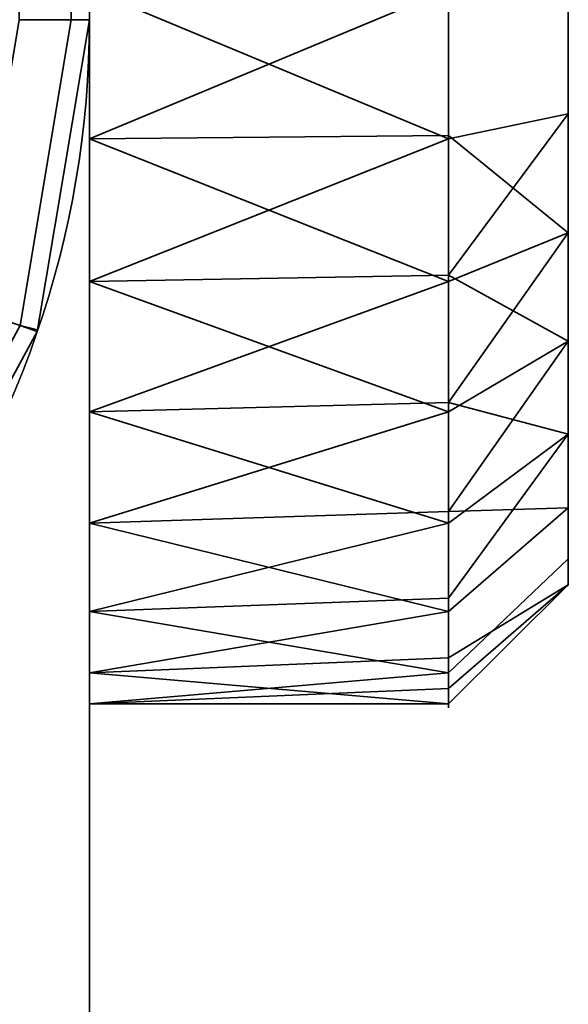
# Model space of a CAD drawing. Header units: millimetres. Extents: x -603 to 3703, y -115 to 249.
# Tile 617 of 656: x 1999.21 to 2001.5, y -24.04 to -19.93. Entities that reach past the tile are written whole.
import ezdxf

# ---------------------------------------------------------------- set-up
doc = ezdxf.new("R2010")
doc.units = ezdxf.units.MM
doc.layers.add('152', color=7, linetype='Continuous', true_color=0xffffff)

# ---------------------------------------------------------------- blocks, each defined once
blk = doc.blocks.new('UG_SURFACE_148')
at = {"layer": '152', "color": 252, "linetype": 'Continuous', "lineweight": 35}
for points in [[(1997.4999, -26.3, 1516.25), (1999.5, -26.3, 1516.25), (1999.5, -13.3, 1516.25), (1997.4999, -13.3, 1516.25)], [(1997.4999, -13.3, 1507.25), (1999.5, -13.3, 1507.25), (1999.5, -26.3, 1507.25), (1997.4999, -26.3, 1507.25)], [(1999.5, -13.3, 1516.25), (1999.5, -26.3, 1516.25), (1999.5, -20.4237, 1514.6844), (1999.5, -19.1763, 1514.6844)], [(1999.5, -26.3, 1507.25), (1999.5, -13.3, 1507.25), (1999.5, -19.8, 1508.75), (1999.5, -21.0202, 1509.0094)], [(2001.4999, -18.7832, 1514.0339), (2001.4999, -19.8, 1514.25), (2001.4999, -20.8168, 1514.0339), (2001.4999, -19.8, 1511.75)], [(1999.5, -19.1763, 1514.6844), (1999.5, -20.4237, 1514.6844), (2000.9999, -19.8, 1514.75)], [(2001.4999, -20.3198, 1509.3046), (2001.4999, -19.8, 1509.25), (2001.4999, -19.2802, 1509.3046), (2001.4999, -19.8, 1511.75)], [(1999.2071, -19.673, 1524.4571), (1999.2071, -19.927, 1524.4571), (1999.4239, -19.927, 1524.1327), (1999.4239, -19.673, 1524.1327)], [(1999.2071, -19.927, 1521.0429), (1999.2071, -19.673, 1521.0429), (1999.4239, -19.673, 1521.3673), (1999.4239, -19.927, 1521.3673)], [(1999.2071, -19.673, 1502.4571), (1999.2071, -19.927, 1502.4571), (1999.4239, -19.927, 1502.1327), (1999.4239, -19.673, 1502.1327)], [(1999.2071, -19.927, 1499.0429), (1999.2071, -19.673, 1499.0429), (1999.4239, -19.673, 1499.3674), (1999.4239, -19.927, 1499.3674)], [(1999.4239, -19.673, 1524.1327), (1999.4239, -19.927, 1524.1327), (1999.5, -19.927, 1523.7499), (1999.5, -19.673, 1523.7499)], [(1999.4239, -19.927, 1521.3673), (1999.4239, -19.673, 1521.3673), (1999.5, -19.673, 1521.75), (1999.5, -19.927, 1521.75)], [(1999.4239, -19.673, 1502.1327), (1999.4239, -19.927, 1502.1327), (1999.5, -19.927, 1501.75), (1999.5, -19.673, 1501.75)], [(1999.4239, -19.927, 1499.3674), (1999.4239, -19.673, 1499.3674), (1999.5, -19.673, 1499.75), (1999.5, -19.927, 1499.75)], [(1999.5, -19.673, 1523.7499), (1999.5, -19.927, 1523.7499), (1999.5, -19.927, 1521.75), (1999.5, -19.673, 1521.75)], [(1999.5, -19.673, 1501.75), (1999.5, -19.927, 1501.75), (1999.5, -19.927, 1499.75), (1999.5, -19.673, 1499.75)], [(1999.5, -20.4237, 1514.6844), (2000.9999, -20.4101, 1514.6203), (2000.9999, -19.8, 1514.75)], [(1999.5, -19.8, 1508.75), (2000.9999, -19.8, 1508.75), (2000.9999, -20.4237, 1508.8155)], [(2000.9999, -20.4237, 1508.8155), (1999.5, -21.0202, 1509.0094), (1999.5, -19.8, 1508.75)], [(2001.4999, -20.8168, 1514.0339), (2001.4999, -19.8, 1514.25), (2000.9999, -19.8, 1514.75), (2000.9999, -20.4101, 1514.6203)], [(2001.4999, -19.8, 1509.25), (2001.4999, -20.3198, 1509.3046), (2000.9999, -20.4237, 1508.8155), (2000.9999, -19.8, 1508.75)], [(2001.4999, -20.8168, 1514.0339), (2001.4999, -21.6579, 1513.4228), (2001.4999, -22.1776, 1512.5226), (2001.4999, -19.8, 1511.75)], [(2001.4999, -22.1776, 1512.5226), (2001.4999, -22.2863, 1511.4887), (2001.4999, -21.9651, 1510.5), (2001.4999, -19.8, 1511.75)], [(2001.4999, -21.9651, 1510.5), (2001.4999, -21.2695, 1509.7275), (2001.4999, -20.3198, 1509.3046), (2001.4999, -19.8, 1511.75)], [(1999.2102, -21.2041, 1502.1327), (1999.4239, -19.927, 1502.1327), (1999.2071, -19.927, 1502.4571), (1999.0053, -21.1336, 1502.4571)], [(1999.4239, -19.927, 1499.3674), (1999.2102, -21.2041, 1499.3674), (1999.0053, -21.1336, 1499.0429), (1999.2071, -19.927, 1499.0429)], [(1999.4239, -19.927, 1521.3673), (1999.2102, -21.2041, 1521.3673), (1999.0053, -21.1336, 1521.0429), (1999.2071, -19.927, 1521.0429)], [(1999.2102, -21.2041, 1524.1327), (1999.4239, -19.927, 1524.1327), (1999.2071, -19.927, 1524.4571), (1999.0053, -21.1336, 1524.4571)], [(1999.2836, -21.2212, 1501.75), (1999.5, -19.927, 1501.75), (1999.4239, -19.927, 1502.1327), (1999.2102, -21.2041, 1502.1327)], [(1999.2102, -21.2041, 1499.3674), (1999.4239, -19.927, 1499.3674), (1999.5, -19.927, 1499.75), (1999.2836, -21.2212, 1499.75)], [(1999.2102, -21.2041, 1521.3673), (1999.4239, -19.927, 1521.3673), (1999.5, -19.927, 1521.75), (1999.2836, -21.2212, 1521.75)], [(1999.2836, -21.2212, 1523.7499), (1999.5, -19.927, 1523.7499), (1999.4239, -19.927, 1524.1327), (1999.2102, -21.2041, 1524.1327)], [(1999.5, -19.927, 1521.75), (1999.5, -19.927, 1523.7499), (1999.2836, -21.2212, 1523.7499), (1999.2836, -21.2212, 1521.75)], [(1999.5, -19.927, 1499.75), (1999.5, -19.927, 1501.75), (1999.2836, -21.2212, 1501.75), (1999.2836, -21.2212, 1499.75)], [(2001.4999, -20.3198, 1509.3046), (2001.4999, -21.2695, 1509.7275), (2000.9999, -21.5634, 1509.323), (2000.9999, -20.9935, 1509.0692)], [(2000.9999, -20.9935, 1509.0692), (2000.9999, -20.4237, 1508.8155), (2001.4999, -20.3198, 1509.3046)], [(2000.9999, -21.0202, 1514.4906), (2000.9999, -20.4101, 1514.6203), (1999.5, -20.4237, 1514.6844)], [(1999.5, -26.3, 1516.25), (1999.5, -21.5634, 1514.1771), (1999.5, -20.4237, 1514.6844)], [(1999.5, -20.4237, 1514.6844), (1999.5, -21.5634, 1514.1771), (2000.9999, -21.0202, 1514.4906)], [(2000.9999, -20.4237, 1508.8155), (2000.9999, -20.9935, 1509.0692), (1999.5, -21.0202, 1509.0094)], [(2000.9999, -20.4101, 1514.6203), (2000.9999, -21.0202, 1514.4906), (2001.4999, -20.8168, 1514.0339)], [(2001.4999, -21.6579, 1513.4228), (2001.4999, -20.8168, 1514.0339), (2000.9999, -21.0202, 1514.4906), (2000.9999, -21.5248, 1514.124)], [(1999.5, -21.0202, 1509.0094), (2000.9999, -20.9935, 1509.0692), (2000.9999, -21.5634, 1509.323)], [(1999.5, -26.3, 1507.25), (1999.5, -21.0202, 1509.0094), (1999.5, -22.0294, 1509.7426)], [(1999.5, -21.5634, 1514.1771), (2000.9999, -21.5248, 1514.124), (2000.9999, -21.0202, 1514.4906)], [(1999.5, -22.0294, 1509.7426), (1999.5, -21.0202, 1509.0094), (2000.9999, -21.5634, 1509.323)], [(1998.5926, -22.3421, 1502.1327), (1999.2102, -21.2041, 1502.1327), (1999.0053, -21.1336, 1502.4571), (1998.4217, -22.2087, 1502.4571)], [(1999.2102, -21.2041, 1499.3674), (1998.5926, -22.3421, 1499.3674), (1998.4217, -22.2087, 1499.0429), (1999.0053, -21.1336, 1499.0429)], [(1999.2102, -21.2041, 1521.3673), (1998.5926, -22.3421, 1521.3673), (1998.4217, -22.2087, 1521.0429), (1999.0053, -21.1336, 1521.0429)], [(1998.5926, -22.3421, 1524.1327), (1999.2102, -21.2041, 1524.1327), (1999.0053, -21.1336, 1524.4571), (1998.4217, -22.2087, 1524.4571)], [(1998.66, -22.3753, 1501.75), (1999.2822, -21.2289, 1501.75), (1999.2102, -21.2041, 1502.1327), (1998.5926, -22.3421, 1502.1327)], [(1998.5926, -22.3421, 1499.3674), (1999.2102, -21.2041, 1499.3674), (1999.2822, -21.2289, 1499.75), (1998.66, -22.3753, 1499.75)], [(1998.5926, -22.3421, 1521.3673), (1999.2102, -21.2041, 1521.3673), (1999.2822, -21.2289, 1521.75), (1998.66, -22.3753, 1521.75)], [(1998.66, -22.3753, 1523.7499), (1999.2822, -21.2289, 1523.7499), (1999.2102, -21.2041, 1524.1327), (1998.5926, -22.3421, 1524.1327)], [(1999.2102, -21.2041, 1502.1327), (1999.2822, -21.2289, 1501.75), (1999.2836, -21.2212, 1501.75)], [(1999.2836, -21.2212, 1499.75), (1999.2822, -21.2289, 1499.75), (1999.2102, -21.2041, 1499.3674)], [(1999.2836, -21.2212, 1521.75), (1999.2822, -21.2289, 1521.75), (1999.2102, -21.2041, 1521.3673)], [(1999.2102, -21.2041, 1524.1327), (1999.2822, -21.2289, 1523.7499), (1999.2836, -21.2212, 1523.7499)], [(1999.2822, -21.2289, 1523.7499), (1998.66, -22.3753, 1523.7499), (1998.66, -22.3753, 1521.75), (1999.2822, -21.2289, 1521.75)], [(1999.2822, -21.2289, 1501.75), (1998.66, -22.3753, 1501.75), (1998.66, -22.3753, 1499.75), (1999.2822, -21.2289, 1499.75)], [(1999.2822, -21.2289, 1521.75), (1999.2836, -21.2212, 1521.75), (1999.2836, -21.2212, 1523.7499), (1999.2822, -21.2289, 1523.7499)], [(1999.2822, -21.2289, 1499.75), (1999.2836, -21.2212, 1499.75), (1999.2836, -21.2212, 1501.75), (1999.2822, -21.2289, 1501.75)], [(2001.4999, -21.2695, 1509.7275), (2001.4999, -21.9651, 1510.5), (2000.9999, -22.3981, 1510.25), (2000.9999, -21.9807, 1509.7865)], [(2000.9999, -21.9807, 1509.7865), (2000.9999, -21.5634, 1509.323), (2001.4999, -21.2695, 1509.7275)], [(2000.9999, -22.0294, 1513.7573), (2000.9999, -21.5248, 1514.124), (1999.5, -21.5634, 1514.1771)], [(2000.9999, -21.5248, 1514.124), (2000.9999, -22.0294, 1513.7573), (2001.4999, -21.6579, 1513.4228)], [(1999.5, -26.3, 1516.25), (1999.5, -22.3981, 1513.25), (1999.5, -21.5634, 1514.1771)], [(2000.9999, -22.0294, 1513.7573), (1999.5, -21.5634, 1514.1771), (1999.5, -22.3981, 1513.25)], [(2000.9999, -21.5634, 1509.323), (2000.9999, -21.9807, 1509.7865), (1999.5, -22.0294, 1509.7426)], [(2001.4999, -21.6579, 1513.4228), (2000.9999, -22.0294, 1513.7573), (2000.9999, -22.3413, 1513.2172)], [(2000.9999, -22.3413, 1513.2172), (2000.9999, -22.6532, 1512.6771), (2001.4999, -22.1776, 1512.5226), (2001.4999, -21.6579, 1513.4228)], [(1999.5, -22.0294, 1509.7426), (2000.9999, -21.9807, 1509.7865), (2000.9999, -22.3981, 1510.25)], [(2000.9999, -22.5908, 1510.8432), (2000.9999, -22.3981, 1510.25), (2001.4999, -21.9651, 1510.5), (2001.4999, -22.2863, 1511.4887)], [(1999.5, -26.3, 1507.25), (1999.5, -22.0294, 1509.7426), (1999.5, -22.6532, 1510.8229)], [(1999.5, -22.3981, 1513.25), (2000.9999, -22.3413, 1513.2172), (2000.9999, -22.0294, 1513.7573)], [(2000.9999, -22.3981, 1510.25), (1999.5, -22.6532, 1510.8229), (1999.5, -22.0294, 1509.7426)], [(2001.4999, -22.2863, 1511.4887), (2001.4999, -22.1776, 1512.5226), (2000.9999, -22.6532, 1512.6771), (2000.9999, -22.7184, 1512.0567)], [(2001.4999, -22.2863, 1511.4887), (2000.9999, -22.7836, 1511.4365), (2000.9999, -22.5908, 1510.8432)], [(2000.9999, -22.7184, 1512.0567), (2000.9999, -22.7836, 1511.4365), (2001.4999, -22.2863, 1511.4887)], [(2000.9999, -22.6532, 1512.6771), (2000.9999, -22.3413, 1513.2172), (1999.5, -22.3981, 1513.25)], [(1999.5, -22.7836, 1512.0636), (1999.5, -22.3981, 1513.25), (1999.5, -26.3, 1516.25)], [(1999.5, -22.3981, 1513.25), (1999.5, -22.7836, 1512.0636), (2000.9999, -22.6532, 1512.6771)], [(2000.9999, -22.3981, 1510.25), (2000.9999, -22.5908, 1510.8432), (1999.5, -22.6532, 1510.8229)], [(1999.5, -22.6532, 1510.8229), (2000.9999, -22.5908, 1510.8432), (2000.9999, -22.7836, 1511.4365)], [(1999.5, -22.6532, 1510.8229), (1999.5, -22.7836, 1512.0636), (1999.5, -26.3, 1516.25), (1999.5, -26.3, 1507.25)], [(1999.5, -22.7836, 1512.0636), (2000.9999, -22.7184, 1512.0567), (2000.9999, -22.6532, 1512.6771)], [(2000.9999, -22.7836, 1511.4365), (1999.5, -22.7836, 1512.0636), (1999.5, -22.6532, 1510.8229)], [(2000.9999, -22.7836, 1511.4365), (2000.9999, -22.7184, 1512.0567), (1999.5, -22.7836, 1512.0636)]]:
    blk.add_3dface(points, dxfattribs=at)
blk = doc.blocks.new('UG_SURFACE_152')
at = {"layer": '152', "color": 252, "linetype": 'Continuous', "lineweight": 35}
for points in [[(970, -13.3, 2075.2499), (970, -30.22, 2075.2499), (2030, -30.22, 2075.2499), (2030, -13.3, 2075.2499)], [(971.5, -13.3, 2073.75), (2028.5001, -13.3, 2073.75), (2028.5001, -30.22, 2073.75), (971.5, -30.22, 2073.75)]]:
    blk.add_3dface(points, dxfattribs=at)
blk = doc.blocks.new('UG_SURFACE_155')
at = {"layer": '152', "color": 252, "linetype": 'Continuous', "lineweight": 35}
for points in [[(1997.4999, -26.3, 331.25), (1999.5, -26.3, 331.25), (1999.5, -13.3, 331.25), (1997.4999, -13.3, 331.25)], [(1997.4999, -13.3, 322.25), (1999.5, -13.3, 322.25), (1999.5, -26.3, 322.25), (1997.4999, -26.3, 322.25)], [(1999.5, -20.4237, 329.6844), (1999.5, -19.1763, 329.6844), (1999.5, -13.3, 331.25), (1999.5, -26.3, 331.25)], [(1999.5, -26.3, 322.25), (1999.5, -13.3, 322.25), (1999.5, -19.8, 323.75), (1999.5, -21.0202, 324.0094)], [(2001.4999, -18.7832, 329.0339), (2001.4999, -19.8, 329.25), (2001.4999, -20.8168, 329.0339), (2001.4999, -19.8, 326.75)], [(1999.5, -19.1763, 329.6844), (1999.5, -20.4237, 329.6844), (2000.9999, -19.8, 329.75)], [(2001.4999, -20.3198, 324.3046), (2001.4999, -19.8, 324.25), (2001.4999, -19.2802, 324.3046), (2001.4999, -19.8, 326.75)], [(1999.2071, -19.673, 339.4571), (1999.2071, -19.927, 339.4571), (1999.4239, -19.927, 339.1327), (1999.4239, -19.673, 339.1327)], [(1999.2071, -19.927, 336.0429), (1999.2071, -19.673, 336.0429), (1999.4239, -19.673, 336.3673), (1999.4239, -19.927, 336.3673)], [(1999.2071, -19.673, 317.4571), (1999.2071, -19.927, 317.4571), (1999.4239, -19.927, 317.1327), (1999.4239, -19.673, 317.1327)], [(1999.2071, -19.927, 314.0429), (1999.2071, -19.673, 314.0429), (1999.4239, -19.673, 314.3673), (1999.4239, -19.927, 314.3673)], [(1999.4239, -19.673, 339.1327), (1999.4239, -19.927, 339.1327), (1999.5, -19.927, 338.75), (1999.5, -19.673, 338.75)], [(1999.4239, -19.927, 336.3673), (1999.4239, -19.673, 336.3673), (1999.5, -19.673, 336.75), (1999.5, -19.927, 336.75)], [(1999.4239, -19.673, 317.1327), (1999.4239, -19.927, 317.1327), (1999.5, -19.927, 316.75), (1999.5, -19.673, 316.75)], [(1999.4239, -19.927, 314.3673), (1999.4239, -19.673, 314.3673), (1999.5, -19.673, 314.75), (1999.5, -19.927, 314.75)], [(1999.5, -19.673, 338.75), (1999.5, -19.927, 338.75), (1999.5, -19.927, 336.75), (1999.5, -19.673, 336.75)], [(1999.5, -19.673, 316.75), (1999.5, -19.927, 316.75), (1999.5, -19.927, 314.75), (1999.5, -19.673, 314.75)], [(1999.5, -20.4237, 329.6844), (2000.9999, -20.4101, 329.6203), (2000.9999, -19.8, 329.75)], [(1999.5, -21.0202, 324.0094), (1999.5, -19.8, 323.75), (2000.9999, -20.4237, 323.8156)], [(1999.5, -19.8, 323.75), (2000.9999, -19.8, 323.75), (2000.9999, -20.4237, 323.8156)], [(2001.4999, -20.8168, 329.0339), (2001.4999, -19.8, 329.25), (2000.9999, -19.8, 329.75), (2000.9999, -20.4101, 329.6203)], [(2001.4999, -19.8, 324.25), (2001.4999, -20.3198, 324.3046), (2000.9999, -20.4237, 323.8156), (2000.9999, -19.8, 323.75)], [(2001.4999, -20.8168, 329.0339), (2001.4999, -21.6579, 328.4228), (2001.4999, -22.1776, 327.5225), (2001.4999, -19.8, 326.75)], [(2001.4999, -22.1776, 327.5225), (2001.4999, -22.2863, 326.4887), (2001.4999, -21.9651, 325.5), (2001.4999, -19.8, 326.75)], [(2001.4999, -21.9651, 325.5), (2001.4999, -21.2695, 324.7274), (2001.4999, -20.3198, 324.3046), (2001.4999, -19.8, 326.75)], [(1999.2102, -21.2041, 317.1327), (1999.4239, -19.927, 317.1327), (1999.2071, -19.927, 317.4571), (1999.0053, -21.1336, 317.4571)], [(1999.4239, -19.927, 314.3673), (1999.2102, -21.2041, 314.3673), (1999.0053, -21.1336, 314.0429), (1999.2071, -19.927, 314.0429)], [(1999.4239, -19.927, 336.3673), (1999.2102, -21.2041, 336.3673), (1999.0053, -21.1336, 336.0429), (1999.2071, -19.927, 336.0429)], [(1999.2102, -21.2041, 339.1327), (1999.4239, -19.927, 339.1327), (1999.2071, -19.927, 339.4571), (1999.0053, -21.1336, 339.4571)], [(1999.2836, -21.2212, 316.75), (1999.5, -19.927, 316.75), (1999.4239, -19.927, 317.1327), (1999.2102, -21.2041, 317.1327)], [(1999.2102, -21.2041, 314.3673), (1999.4239, -19.927, 314.3673), (1999.5, -19.927, 314.75), (1999.2836, -21.2212, 314.75)], [(1999.2102, -21.2041, 336.3673), (1999.4239, -19.927, 336.3673), (1999.5, -19.927, 336.75), (1999.2836, -21.2212, 336.75)], [(1999.2836, -21.2212, 338.75), (1999.5, -19.927, 338.75), (1999.4239, -19.927, 339.1327), (1999.2102, -21.2041, 339.1327)], [(1999.5, -19.927, 336.75), (1999.5, -19.927, 338.75), (1999.2836, -21.2212, 338.75), (1999.2836, -21.2212, 336.75)], [(1999.5, -19.927, 314.75), (1999.5, -19.927, 316.75), (1999.2836, -21.2212, 316.75), (1999.2836, -21.2212, 314.75)], [(2000.9999, -20.9935, 324.0693), (2000.9999, -20.4237, 323.8156), (2001.4999, -20.3198, 324.3046), (2001.4999, -21.2695, 324.7274)], [(2000.9999, -21.0202, 329.4906), (2000.9999, -20.4101, 329.6203), (1999.5, -20.4237, 329.6844)], [(1999.5, -26.3, 331.25), (1999.5, -21.5634, 329.1771), (1999.5, -20.4237, 329.6844)], [(1999.5, -20.4237, 329.6844), (1999.5, -21.5634, 329.1771), (2000.9999, -21.0202, 329.4906)], [(2000.9999, -20.4237, 323.8156), (2000.9999, -20.9935, 324.0693), (1999.5, -21.0202, 324.0094)], [(2000.9999, -20.4101, 329.6203), (2000.9999, -21.0202, 329.4906), (2001.4999, -20.8168, 329.0339)], [(2001.4999, -20.8168, 329.0339), (2000.9999, -21.0202, 329.4906), (2000.9999, -21.5248, 329.124)], [(2000.9999, -21.5248, 329.124), (2000.9999, -22.0294, 328.7574), (2001.4999, -21.6579, 328.4228), (2001.4999, -20.8168, 329.0339)], [(1999.5, -21.0202, 324.0094), (2000.9999, -20.9935, 324.0693), (2000.9999, -21.5634, 324.3229)], [(2001.4999, -21.2695, 324.7274), (2000.9999, -21.5634, 324.3229), (2000.9999, -20.9935, 324.0693)], [(1999.5, -26.3, 322.25), (1999.5, -21.0202, 324.0094), (1999.5, -22.0294, 324.7426)], [(1999.5, -21.5634, 329.1771), (2000.9999, -21.5248, 329.124), (2000.9999, -21.0202, 329.4906)], [(1999.5, -22.0294, 324.7426), (1999.5, -21.0202, 324.0094), (2000.9999, -21.5634, 324.3229)], [(1998.5926, -22.3421, 317.1327), (1999.2102, -21.2041, 317.1327), (1999.0053, -21.1336, 317.4571), (1998.4217, -22.2087, 317.4571)], [(1999.2102, -21.2041, 314.3673), (1998.5926, -22.3421, 314.3673), (1998.4217, -22.2087, 314.0429), (1999.0053, -21.1336, 314.0429)], [(1999.2102, -21.2041, 336.3673), (1998.5926, -22.3421, 336.3673), (1998.4217, -22.2087, 336.0429), (1999.0053, -21.1336, 336.0429)], [(1998.5926, -22.3421, 339.1327), (1999.2102, -21.2041, 339.1327), (1999.0053, -21.1336, 339.4571), (1998.4217, -22.2087, 339.4571)], [(1998.66, -22.3753, 316.75), (1999.2822, -21.2289, 316.75), (1999.2102, -21.2041, 317.1327), (1998.5926, -22.3421, 317.1327)], [(1998.5926, -22.3421, 314.3673), (1999.2102, -21.2041, 314.3673), (1999.2822, -21.2289, 314.75), (1998.66, -22.3753, 314.75)], [(1998.5926, -22.3421, 336.3673), (1999.2102, -21.2041, 336.3673), (1999.2822, -21.2289, 336.75), (1998.66, -22.3753, 336.75)], [(1998.66, -22.3753, 338.75), (1999.2822, -21.2289, 338.75), (1999.2102, -21.2041, 339.1327), (1998.5926, -22.3421, 339.1327)], [(1999.2102, -21.2041, 317.1327), (1999.2822, -21.2289, 316.75), (1999.2836, -21.2212, 316.75)], [(1999.2836, -21.2212, 314.75), (1999.2822, -21.2289, 314.75), (1999.2102, -21.2041, 314.3673)], [(1999.2836, -21.2212, 336.75), (1999.2822, -21.2289, 336.75), (1999.2102, -21.2041, 336.3673)], [(1999.2102, -21.2041, 339.1327), (1999.2822, -21.2289, 338.75), (1999.2836, -21.2212, 338.75)], [(1999.2822, -21.2289, 338.75), (1998.66, -22.3753, 338.75), (1998.66, -22.3753, 336.75), (1999.2822, -21.2289, 336.75)], [(1999.2822, -21.2289, 316.75), (1998.66, -22.3753, 316.75), (1998.66, -22.3753, 314.75), (1999.2822, -21.2289, 314.75)], [(1999.2822, -21.2289, 336.75), (1999.2836, -21.2212, 336.75), (1999.2836, -21.2212, 338.75), (1999.2822, -21.2289, 338.75)], [(1999.2822, -21.2289, 314.75), (1999.2836, -21.2212, 314.75), (1999.2836, -21.2212, 316.75), (1999.2822, -21.2289, 316.75)], [(2000.9999, -21.9807, 324.7865), (2000.9999, -21.5634, 324.3229), (2001.4999, -21.2695, 324.7274), (2001.4999, -21.9651, 325.5)], [(2000.9999, -22.0294, 328.7574), (2000.9999, -21.5248, 329.124), (1999.5, -21.5634, 329.1771)], [(1999.5, -22.3981, 328.25), (1999.5, -21.5634, 329.1771), (1999.5, -26.3, 331.25)], [(2000.9999, -22.0294, 328.7574), (1999.5, -21.5634, 329.1771), (1999.5, -22.3981, 328.25)], [(2000.9999, -21.5634, 324.3229), (2000.9999, -21.9807, 324.7865), (1999.5, -22.0294, 324.7426)], [(2001.4999, -21.6579, 328.4228), (2000.9999, -22.0294, 328.7574), (2000.9999, -22.3413, 328.2172)], [(2000.9999, -22.3413, 328.2172), (2000.9999, -22.6532, 327.677), (2001.4999, -22.1776, 327.5225), (2001.4999, -21.6579, 328.4228)], [(1999.5, -22.0294, 324.7426), (2000.9999, -21.9807, 324.7865), (2000.9999, -22.3981, 325.25)], [(2001.4999, -21.9651, 325.5), (2000.9999, -22.3981, 325.25), (2000.9999, -21.9807, 324.7865)], [(2000.9999, -22.5908, 325.8432), (2000.9999, -22.3981, 325.25), (2001.4999, -21.9651, 325.5), (2001.4999, -22.2863, 326.4887)], [(1999.5, -22.0294, 324.7426), (1999.5, -22.6532, 325.8229), (1999.5, -26.3, 322.25)], [(1999.5, -22.3981, 328.25), (2000.9999, -22.3413, 328.2172), (2000.9999, -22.0294, 328.7574)], [(2000.9999, -22.3981, 325.25), (1999.5, -22.6532, 325.8229), (1999.5, -22.0294, 324.7426)], [(2001.4999, -22.2863, 326.4887), (2001.4999, -22.1776, 327.5225), (2000.9999, -22.6532, 327.677), (2000.9999, -22.7184, 327.0567)], [(2001.4999, -22.2863, 326.4887), (2000.9999, -22.7836, 326.4364), (2000.9999, -22.5908, 325.8432)], [(2000.9999, -22.7184, 327.0567), (2000.9999, -22.7836, 326.4364), (2001.4999, -22.2863, 326.4887)], [(2000.9999, -22.6532, 327.677), (2000.9999, -22.3413, 328.2172), (1999.5, -22.3981, 328.25)], [(1999.5, -26.3, 331.25), (1999.5, -22.7836, 327.0636), (1999.5, -22.3981, 328.25)], [(1999.5, -22.3981, 328.25), (1999.5, -22.7836, 327.0636), (2000.9999, -22.6532, 327.677)], [(2000.9999, -22.3981, 325.25), (2000.9999, -22.5908, 325.8432), (1999.5, -22.6532, 325.8229)], [(1999.5, -22.6532, 325.8229), (2000.9999, -22.5908, 325.8432), (2000.9999, -22.7836, 326.4364)], [(1999.5, -26.3, 331.25), (1999.5, -26.3, 322.25), (1999.5, -22.6532, 325.8229), (1999.5, -22.7836, 327.0636)], [(1999.5, -22.7836, 327.0636), (2000.9999, -22.7184, 327.0567), (2000.9999, -22.6532, 327.677)], [(1999.5, -22.7836, 327.0636), (1999.5, -22.6532, 325.8229), (2000.9999, -22.7836, 326.4364)], [(2000.9999, -22.7836, 326.4364), (2000.9999, -22.7184, 327.0567), (1999.5, -22.7836, 327.0636)]]:
    blk.add_3dface(points, dxfattribs=at)
blk = doc.blocks.new('UG_SURFACE_158')
at = {"layer": '152', "color": 252, "linetype": 'Continuous', "lineweight": 35}
for points in [[(1997.4999, -26.3, 1766.25), (1999.5, -26.3, 1766.25), (1999.5, -13.3, 1766.25), (1997.4999, -13.3, 1766.25)], [(1997.4999, -13.3, 1757.25), (1999.5, -13.3, 1757.25), (1999.5, -26.3, 1757.25), (1997.4999, -26.3, 1757.25)], [(1999.5, -13.3, 1766.25), (1999.5, -26.3, 1766.25), (1999.5, -20.4237, 1764.6844), (1999.5, -19.1763, 1764.6844)], [(1999.5, -26.3, 1757.25), (1999.5, -13.3, 1757.25), (1999.5, -19.8, 1758.75), (1999.5, -21.0202, 1759.0094)], [(2001.4999, -18.7832, 1764.0339), (2001.4999, -19.8, 1764.25), (2001.4999, -20.8168, 1764.0339), (2001.4999, -19.8, 1761.75)], [(1999.5, -19.1763, 1764.6844), (1999.5, -20.4237, 1764.6844), (2000.9999, -19.8, 1764.75)], [(2001.4999, -20.3198, 1759.3046), (2001.4999, -19.8, 1759.25), (2001.4999, -19.2802, 1759.3046), (2001.4999, -19.8, 1761.75)], [(1999.2071, -19.673, 1774.4571), (1999.2071, -19.927, 1774.4571), (1999.4239, -19.927, 1774.1327), (1999.4239, -19.673, 1774.1327)], [(1999.2071, -19.927, 1771.0429), (1999.2071, -19.673, 1771.0429), (1999.4239, -19.673, 1771.3673), (1999.4239, -19.927, 1771.3673)], [(1999.2071, -19.673, 1752.4571), (1999.2071, -19.927, 1752.4571), (1999.4239, -19.927, 1752.1327), (1999.4239, -19.673, 1752.1327)], [(1999.2071, -19.927, 1749.0429), (1999.2071, -19.673, 1749.0429), (1999.4239, -19.673, 1749.3674), (1999.4239, -19.927, 1749.3674)], [(1999.4239, -19.673, 1774.1327), (1999.4239, -19.927, 1774.1327), (1999.5, -19.927, 1773.7499), (1999.5, -19.673, 1773.7499)], [(1999.4239, -19.927, 1771.3673), (1999.4239, -19.673, 1771.3673), (1999.5, -19.673, 1771.75), (1999.5, -19.927, 1771.75)], [(1999.4239, -19.673, 1752.1327), (1999.4239, -19.927, 1752.1327), (1999.5, -19.927, 1751.75), (1999.5, -19.673, 1751.75)], [(1999.4239, -19.927, 1749.3674), (1999.4239, -19.673, 1749.3674), (1999.5, -19.673, 1749.75), (1999.5, -19.927, 1749.75)], [(1999.5, -19.673, 1773.7499), (1999.5, -19.927, 1773.7499), (1999.5, -19.927, 1771.75), (1999.5, -19.673, 1771.75)], [(1999.5, -19.673, 1751.75), (1999.5, -19.927, 1751.75), (1999.5, -19.927, 1749.75), (1999.5, -19.673, 1749.75)], [(1999.5, -20.4237, 1764.6844), (2000.9999, -20.4101, 1764.6203), (2000.9999, -19.8, 1764.75)], [(1999.5, -19.8, 1758.75), (2000.9999, -19.8, 1758.75), (2000.9999, -20.4237, 1758.8155)], [(2000.9999, -20.4237, 1758.8155), (1999.5, -21.0202, 1759.0094), (1999.5, -19.8, 1758.75)], [(2001.4999, -20.8168, 1764.0339), (2001.4999, -19.8, 1764.25), (2000.9999, -19.8, 1764.75), (2000.9999, -20.4101, 1764.6203)], [(2001.4999, -19.8, 1759.25), (2001.4999, -20.3198, 1759.3046), (2000.9999, -20.4237, 1758.8155), (2000.9999, -19.8, 1758.75)], [(2001.4999, -20.8168, 1764.0339), (2001.4999, -21.6579, 1763.4228), (2001.4999, -22.1776, 1762.5226), (2001.4999, -19.8, 1761.75)], [(2001.4999, -22.1776, 1762.5226), (2001.4999, -22.2863, 1761.4887), (2001.4999, -21.9651, 1760.5), (2001.4999, -19.8, 1761.75)], [(2001.4999, -21.9651, 1760.5), (2001.4999, -21.2695, 1759.7275), (2001.4999, -20.3198, 1759.3046), (2001.4999, -19.8, 1761.75)], [(1999.2102, -21.2041, 1752.1327), (1999.4239, -19.927, 1752.1327), (1999.2071, -19.927, 1752.4571), (1999.0053, -21.1336, 1752.4571)], [(1999.4239, -19.927, 1749.3674), (1999.2102, -21.2041, 1749.3674), (1999.0053, -21.1336, 1749.0429), (1999.2071, -19.927, 1749.0429)], [(1999.4239, -19.927, 1771.3673), (1999.2102, -21.2041, 1771.3673), (1999.0053, -21.1336, 1771.0429), (1999.2071, -19.927, 1771.0429)], [(1999.2102, -21.2041, 1774.1327), (1999.4239, -19.927, 1774.1327), (1999.2071, -19.927, 1774.4571), (1999.0053, -21.1336, 1774.4571)], [(1999.2836, -21.2212, 1751.75), (1999.5, -19.927, 1751.75), (1999.4239, -19.927, 1752.1327), (1999.2102, -21.2041, 1752.1327)], [(1999.2102, -21.2041, 1749.3674), (1999.4239, -19.927, 1749.3674), (1999.5, -19.927, 1749.75), (1999.2836, -21.2212, 1749.75)], [(1999.2102, -21.2041, 1771.3673), (1999.4239, -19.927, 1771.3673), (1999.5, -19.927, 1771.75), (1999.2836, -21.2212, 1771.75)], [(1999.2836, -21.2212, 1773.7499), (1999.5, -19.927, 1773.7499), (1999.4239, -19.927, 1774.1327), (1999.2102, -21.2041, 1774.1327)], [(1999.5, -19.927, 1771.75), (1999.5, -19.927, 1773.7499), (1999.2836, -21.2212, 1773.7499), (1999.2836, -21.2212, 1771.75)], [(1999.5, -19.927, 1749.75), (1999.5, -19.927, 1751.75), (1999.2836, -21.2212, 1751.75), (1999.2836, -21.2212, 1749.75)], [(2001.4999, -20.3198, 1759.3046), (2001.4999, -21.2695, 1759.7275), (2000.9999, -21.5634, 1759.323), (2000.9999, -20.9935, 1759.0692)], [(2000.9999, -20.9935, 1759.0692), (2000.9999, -20.4237, 1758.8155), (2001.4999, -20.3198, 1759.3046)], [(2000.9999, -21.0202, 1764.4906), (2000.9999, -20.4101, 1764.6203), (1999.5, -20.4237, 1764.6844)], [(1999.5, -26.3, 1766.25), (1999.5, -21.5634, 1764.1771), (1999.5, -20.4237, 1764.6844)], [(2000.9999, -21.0202, 1764.4906), (1999.5, -20.4237, 1764.6844), (1999.5, -21.5634, 1764.1771)], [(2000.9999, -20.4237, 1758.8155), (2000.9999, -20.9935, 1759.0692), (1999.5, -21.0202, 1759.0094)], [(2000.9999, -20.4101, 1764.6203), (2000.9999, -21.0202, 1764.4906), (2001.4999, -20.8168, 1764.0339)], [(2001.4999, -21.6579, 1763.4228), (2001.4999, -20.8168, 1764.0339), (2000.9999, -21.0202, 1764.4906), (2000.9999, -21.5248, 1764.124)], [(1999.5, -21.0202, 1759.0094), (2000.9999, -20.9935, 1759.0692), (2000.9999, -21.5634, 1759.323)], [(1999.5, -26.3, 1757.25), (1999.5, -21.0202, 1759.0094), (1999.5, -22.0294, 1759.7426)], [(1999.5, -21.5634, 1764.1771), (2000.9999, -21.5248, 1764.124), (2000.9999, -21.0202, 1764.4906)], [(1999.5, -22.0294, 1759.7426), (1999.5, -21.0202, 1759.0094), (2000.9999, -21.5634, 1759.323)], [(1998.5926, -22.3421, 1752.1327), (1999.2102, -21.2041, 1752.1327), (1999.0053, -21.1336, 1752.4571), (1998.4217, -22.2087, 1752.4571)], [(1999.2102, -21.2041, 1749.3674), (1998.5926, -22.3421, 1749.3674), (1998.4217, -22.2087, 1749.0429), (1999.0053, -21.1336, 1749.0429)], [(1999.2102, -21.2041, 1771.3673), (1998.5926, -22.3421, 1771.3673), (1998.4217, -22.2087, 1771.0429), (1999.0053, -21.1336, 1771.0429)], [(1998.5926, -22.3421, 1774.1327), (1999.2102, -21.2041, 1774.1327), (1999.0053, -21.1336, 1774.4571), (1998.4217, -22.2087, 1774.4571)], [(1998.66, -22.3753, 1751.75), (1999.2822, -21.2289, 1751.75), (1999.2102, -21.2041, 1752.1327), (1998.5926, -22.3421, 1752.1327)], [(1998.5926, -22.3421, 1749.3674), (1999.2102, -21.2041, 1749.3674), (1999.2822, -21.2289, 1749.75), (1998.66, -22.3753, 1749.75)], [(1998.5926, -22.3421, 1771.3673), (1999.2102, -21.2041, 1771.3673), (1999.2822, -21.2289, 1771.75), (1998.66, -22.3753, 1771.75)], [(1998.66, -22.3753, 1773.7499), (1999.2822, -21.2289, 1773.7499), (1999.2102, -21.2041, 1774.1327), (1998.5926, -22.3421, 1774.1327)], [(1999.2102, -21.2041, 1752.1327), (1999.2822, -21.2289, 1751.75), (1999.2836, -21.2212, 1751.75)], [(1999.2836, -21.2212, 1749.75), (1999.2822, -21.2289, 1749.75), (1999.2102, -21.2041, 1749.3674)], [(1999.2836, -21.2212, 1771.75), (1999.2822, -21.2289, 1771.75), (1999.2102, -21.2041, 1771.3673)], [(1999.2102, -21.2041, 1774.1327), (1999.2822, -21.2289, 1773.7499), (1999.2836, -21.2212, 1773.7499)], [(1999.2822, -21.2289, 1773.7499), (1998.66, -22.3753, 1773.7499), (1998.66, -22.3753, 1771.75), (1999.2822, -21.2289, 1771.75)], [(1999.2822, -21.2289, 1751.75), (1998.66, -22.3753, 1751.75), (1998.66, -22.3753, 1749.75), (1999.2822, -21.2289, 1749.75)], [(1999.2822, -21.2289, 1771.75), (1999.2836, -21.2212, 1771.75), (1999.2836, -21.2212, 1773.7499), (1999.2822, -21.2289, 1773.7499)], [(1999.2822, -21.2289, 1749.75), (1999.2836, -21.2212, 1749.75), (1999.2836, -21.2212, 1751.75), (1999.2822, -21.2289, 1751.75)], [(2001.4999, -21.2695, 1759.7275), (2001.4999, -21.9651, 1760.5), (2000.9999, -22.3981, 1760.25), (2000.9999, -21.9807, 1759.7865)], [(2000.9999, -21.9807, 1759.7865), (2000.9999, -21.5634, 1759.323), (2001.4999, -21.2695, 1759.7275)], [(2000.9999, -22.0294, 1763.7573), (2000.9999, -21.5248, 1764.124), (1999.5, -21.5634, 1764.1771)], [(2000.9999, -21.5248, 1764.124), (2000.9999, -22.0294, 1763.7573), (2001.4999, -21.6579, 1763.4228)], [(1999.5, -26.3, 1766.25), (1999.5, -22.3981, 1763.25), (1999.5, -21.5634, 1764.1771)], [(1999.5, -21.5634, 1764.1771), (1999.5, -22.3981, 1763.25), (2000.9999, -22.0294, 1763.7573)], [(2000.9999, -21.5634, 1759.323), (2000.9999, -21.9807, 1759.7865), (1999.5, -22.0294, 1759.7426)], [(2001.4999, -21.6579, 1763.4228), (2000.9999, -22.0294, 1763.7573), (2000.9999, -22.3413, 1763.2172)], [(2000.9999, -22.3413, 1763.2172), (2000.9999, -22.6532, 1762.6771), (2001.4999, -22.1776, 1762.5226), (2001.4999, -21.6579, 1763.4228)], [(1999.5, -22.0294, 1759.7426), (2000.9999, -21.9807, 1759.7865), (2000.9999, -22.3981, 1760.25)], [(2000.9999, -22.5908, 1760.8432), (2000.9999, -22.3981, 1760.25), (2001.4999, -21.9651, 1760.5), (2001.4999, -22.2863, 1761.4887)], [(1999.5, -26.3, 1757.25), (1999.5, -22.0294, 1759.7426), (1999.5, -22.6532, 1760.8229)], [(1999.5, -22.3981, 1763.25), (2000.9999, -22.3413, 1763.2172), (2000.9999, -22.0294, 1763.7573)], [(2000.9999, -22.3981, 1760.25), (1999.5, -22.6532, 1760.8229), (1999.5, -22.0294, 1759.7426)], [(2001.4999, -22.2863, 1761.4887), (2001.4999, -22.1776, 1762.5226), (2000.9999, -22.6532, 1762.6771), (2000.9999, -22.7184, 1762.0567)], [(2001.4999, -22.2863, 1761.4887), (2000.9999, -22.7836, 1761.4365), (2000.9999, -22.5908, 1760.8432)], [(2000.9999, -22.7184, 1762.0567), (2000.9999, -22.7836, 1761.4365), (2001.4999, -22.2863, 1761.4887)], [(2000.9999, -22.6532, 1762.6771), (2000.9999, -22.3413, 1763.2172), (1999.5, -22.3981, 1763.25)], [(1999.5, -22.7836, 1762.0636), (1999.5, -22.3981, 1763.25), (1999.5, -26.3, 1766.25)], [(1999.5, -22.3981, 1763.25), (1999.5, -22.7836, 1762.0636), (2000.9999, -22.6532, 1762.6771)], [(2000.9999, -22.3981, 1760.25), (2000.9999, -22.5908, 1760.8432), (1999.5, -22.6532, 1760.8229)], [(1999.5, -22.6532, 1760.8229), (2000.9999, -22.5908, 1760.8432), (2000.9999, -22.7836, 1761.4365)], [(1999.5, -22.6532, 1760.8229), (1999.5, -22.7836, 1762.0636), (1999.5, -26.3, 1766.25), (1999.5, -26.3, 1757.25)], [(1999.5, -22.7836, 1762.0636), (2000.9999, -22.7184, 1762.0567), (2000.9999, -22.6532, 1762.6771)], [(1999.5, -22.7836, 1762.0636), (1999.5, -22.6532, 1760.8229), (2000.9999, -22.7836, 1761.4365)], [(2000.9999, -22.7836, 1761.4365), (2000.9999, -22.7184, 1762.0567), (1999.5, -22.7836, 1762.0636)]]:
    blk.add_3dface(points, dxfattribs=at)

msp = doc.modelspace()

# ---------------------------------------------------------------- linework, layer by layer
at = {"layer": '152', "color": 252, "linetype": 'Continuous', "lineweight": -3, "true_color": 0x939598}
for p, q in [((1999.5, -26.3, 1507.25), (1999.5, -13.3, 1507.25)), ((1999.5, -13.3, 1516.25), (1999.5, -26.3, 1516.25)), ((1999.5, -26.3, 322.25), (1999.5, -13.3, 322.25)), ((1999.5, -13.3, 331.25), (1999.5, -26.3, 331.25)), ((1999.5, -26.3, 1757.25), (1999.5, -13.3, 1757.25)), ((1999.5, -13.3, 1766.25), (1999.5, -26.3, 1766.25))]:
    msp.add_line(p, q, dxfattribs=at)
at = {"layer": '152', "color": 252, "linetype": 'Continuous', "lineweight": -3, "true_color": 0x939598, "extrusion": (-1, 0, 0)}
for centre in [(19.8, 1511.75, -1999.5), (19.8, 326.75, -1999.5), (19.8, 1761.75, -1999.5), (19.8, 1511.75, -2001), (19.8, 326.75, -2001), (19.8, 1761.75, -2001)]:
    msp.add_circle(centre, 3, dxfattribs=at)
at = {"layer": '152', "color": 252, "linetype": 'Continuous', "lineweight": -3, "true_color": 0x939598}
for centre in [(1995.5, -19.927, 1521.75), (1995.5, -19.927, 1499.75), (1995.5, -19.927, 314.75), (1995.5, -19.927, 336.75), (1995.5, -19.927, 1749.75), (1995.5, -19.927, 1771.75)]:
    msp.add_arc(centre, 4, 284.4775, 0, dxfattribs=at)
at = {"layer": '152', "color": 252, "linetype": 'Continuous', "lineweight": -3, "true_color": 0x939598, "extrusion": (0, 0, -1)}
for centre in [(-1995.5, -19.927, -1501.75), (-1995.5, -19.927, -1523.75), (-1995.5, -19.927, -338.75), (-1995.5, -19.927, -316.75), (-1995.5, -19.927, -1773.75), (-1995.5, -19.927, -1751.75)]:
    msp.add_arc(centre, 4, 180, 255.5225, dxfattribs=at)

# ---------------------------------------------------------------- block references
at = {"layer": '152', "color": 252, "linetype": 'Continuous', "lineweight": -3, "true_color": 0x939598}
for name in ['UG_SURFACE_152', 'UG_SURFACE_148', 'UG_SURFACE_155', 'UG_SURFACE_158']:
    msp.add_blockref(name, (0, 0), dxfattribs=at)

doc.saveas('drawing.dxf')
